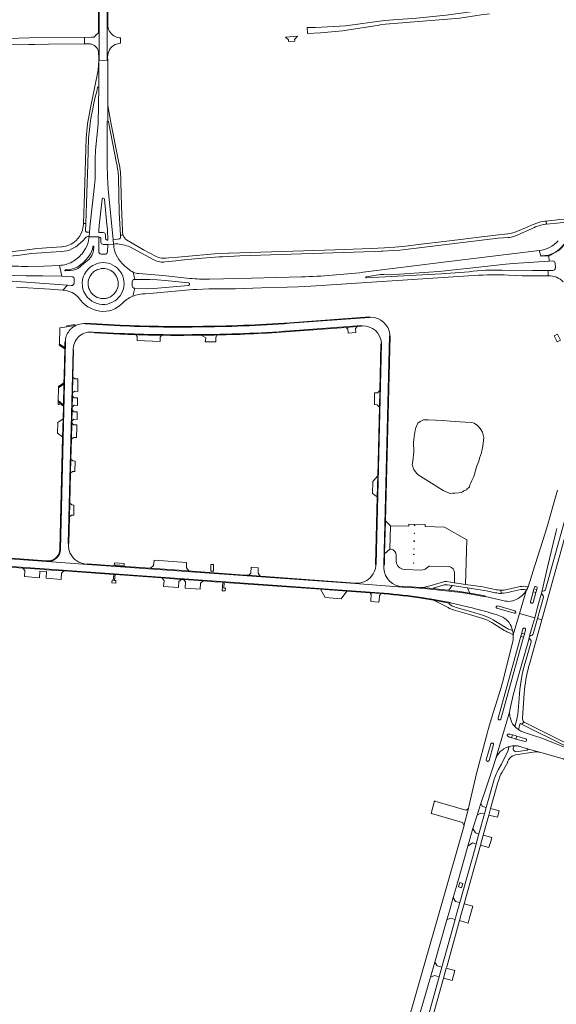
# Model space of a CAD drawing. Header units: metres. Extents: x 166325 to 190320, y 381923 to 404576.
# Tile 266 of 656: x 176992 to 177416, y 384219 to 384996. Entities that reach past the tile are written whole.
import ezdxf

# ---------------------------------------------------------------- set-up
doc = ezdxf.new("R2010")
doc.units = ezdxf.units.M
for name, color, linetype, lineweight in [('B-WE-OG-WATER_MEER-GV', 8, 'Continuous', 18), ('B-WE-VH-VERHARDING_ASFALT-GV', 8, 'Continuous', 18), ('B-WE-VH-VERHARDING_BETON-GV', 8, 'Continuous', 18), ('B-WE-VH-VERHARDING_BETONSTRAATSTEEN-GV', 8, 'Continuous', 18), ('B-WE-VH-VERHARDING_FUNDERING_ZAND-GV', 8, 'Continuous', 18), ('B-WE-VH-VERHARDING_STRAATBAKSTEEN-GV', 8, 'Continuous', 18)]:
    doc.layers.add(name, color=color, linetype=linetype, lineweight=lineweight)

msp = doc.modelspace()

# ---------------------------------------------------------------- linework, layer by layer
at = {"layer": 'B-WE-OG-WATER_MEER-GV', "flags": 128}
msp.add_lwpolyline([(177357.041, 384656.056), (177357.852, 384659.699), (177358.486, 384666.534), (177357.459, 384670.872), (177355.529, 384673.599), (177353.474, 384675.948), (177350.809, 384677.761), (177349.035, 384678.4), (177343.859, 384678.57), (177332.266, 384679.421), (177326.172, 384679.907), (177314.538, 384680.483), (177310.983, 384680.589), (177308.264, 384679.181), (177306.471, 384677.964), (177304.506, 384673.59), (177303.917, 384668.911), (177303.087, 384662.988), (177303.171, 384655.345), (177302.453, 384647.93), (177301.918, 384644.886), (177303.161, 384641.199), (177305.264, 384638.293), (177306.736, 384637.155), (177314.993, 384631.832), (177326.382, 384624.657), (177331.687, 384622.273), (177333.739, 384622.542), (177335.573, 384622.642), (177338.91, 384622.796), (177340.628, 384623.12), (177341.584, 384623.624), (177342.662, 384624.348), (177343.567, 384624.807), (177344.816, 384625.366), (177345.486, 384625.97), (177346.042, 384626.532), (177346.497, 384627.068), (177346.797, 384627.214), (177347.166, 384627.517), (177347.575, 384629.175), (177348.224, 384630.881), (177349.049, 384632.51), (177350.615, 384635.78), (177353.114, 384644.14), (177354.678, 384647.928), (177355.168, 384650.183), (177355.795, 384652.249), (177356.587, 384654.431)], close=True, dxfattribs=at)
at = {"layer": 'B-WE-VH-VERHARDING_ASFALT-GV', "flags": 128}
for points in [[(177055.067, 385060.749), (177055.006, 384991.284), (177055.002, 384986.561), (177055, 384984.088), (177055.024, 384964.3), (177061.182, 384964.376), (177061.216, 384975.01), (177061.281, 384991.22), (177061.391, 385060.781)], [(176862.567, 384973.99), (176872.121, 384973.978), (176874.555, 384973.915), (176875.344, 384973.478), (176876.699, 384973.477), (176879.799, 384973.569), (176881.082, 384973.908), (176882.685, 384974.331), (176885.545, 384974.416), (176889.564, 384974.479), (176982.395, 384976.558), (176999.383, 384976.939), (177000.196, 384976.932), (177004.087, 384976.943), (177009.888, 384976.979), (177013.028, 384976.971), (177014.913, 384977.002), (177043.3, 384977.243), (177043.325, 384982.31)], [(177043.325, 384982.31), (177000, 384982.024), (176982.69, 384981.7), (176979.714, 384981.646), (176973.767, 384981.559), (176968.965, 384981.449), (176962.954, 384981.302), (176933.305, 384980.527), (176909.924, 384979.971), (176872.43, 384979.08)], [(177061.636, 384916.278), (177061.794, 384928.707), (177061.63, 384964.389), (177061.182, 384964.376), (177055.024, 384964.3), (177054.553, 384964.276), (177054.572, 384942.787), (177054.158, 384914.78), (177053.906, 384911.31), (177052.12, 384893.387), (177051.757, 384886.56), (177051.858, 384875.919), (177051.697, 384870.908), (177051.201, 384865.452), (177047.606, 384832.586), (177047.255, 384828.565), (177046.9, 384825.074), (177054.557, 384824.901)], [(177054.572, 384942.787), (177054.553, 384964.276), (177054.022, 384956.598), (177047.831, 384925.444)], [(177052.954, 384939.696), (177053.538, 384942.893)], [(177061.794, 384928.707), (177061.636, 384916.278), (177061.838, 384916.278)], [(177070.562, 384883.442), (177064.23, 384915.381), (177061.794, 384928.707)], [(177058.106, 384818.925), (177061.756, 384818.827), (177066.149, 384819.243), (177065.839, 384822.731), (177062.047, 384862.562), (177061.527, 384872.02), (177061.271, 384882.043), (177061.185, 384915.763)], [(177062.397, 384915.84), (177062.614, 384914.402), (177068.729, 384883.144)], [(177044.664, 384902.852), (177043.453, 384859.203), (177042.562, 384835.54), (177044.364, 384835.471), (177045.305, 384859.824), (177045.985, 384882.3), (177046.487, 384902.821)], [(177070.123, 384871.945), (177070.823, 384844.117), (177071.198, 384835.297), (177071.864, 384826.242), (177073.854, 384826.229)], [(177073.252, 384830.019), (177072.488, 384849.233), (177072.07, 384868.706)], [(177054.658, 384828.409), (177054.679, 384829.87), (177054.974, 384833.88), (177057.194, 384854.77)], [(177059.15, 384854.744), (177061.094, 384834.805), (177061.409, 384830.803), (177061.828, 384822.366)], [(177407.045, 384834.881), (177407.889, 384834.97), (177407.593, 384837.493), (177406.793, 384837.409)], [(177445.76, 384840.902), (177418.539, 384838.648), (177407.593, 384837.493), (177407.889, 384834.97), (177418.777, 384836.119), (177445.971, 384838.371)], [(177044.148, 384829.892), (177044.364, 384835.471), (177042.562, 384835.54), (177042.536, 384834.862)], [(177383.054, 384825.642), (177398.536, 384832.489), (177399.158, 384832.764)], [(177398.137, 384835.09), (177397.508, 384834.812), (177391.439, 384832.128), (177385.165, 384829.353)], [(177043.572, 384823.742), (177044.276, 384824.45)], [(177046.467, 384825.144), (177046.9, 384825.074), (177047.255, 384828.565), (177045.02, 384828.778)], [(177054.542, 384813.428), (177054.557, 384824.901), (177046.9, 384825.074), (177046.784, 384823.87)], [(177058.105, 384828.319), (177054.658, 384828.409)], [(177060.046, 384823.768), (177059.924, 384826.777)], [(177070.852, 384823.312), (177067.811, 384822.909), (177065.839, 384822.731), (177066.149, 384819.243), (177067.373, 384819.413), (177068.127, 384819.518)], [(177073.854, 384826.229), (177071.864, 384826.242), (177071.792, 384824.792), (177071.628, 384824.036)], [(177099.882, 384809.496), (177090.036, 384814.677), (177076.446, 384822.658)], [(177377.381, 384827.325), (177367.65, 384826.415), (177327.145, 384821.341), (177309.055, 384819.075), (177296.678, 384817.595), (177288.239, 384816.725), (177280.089, 384816.224), (177269.71, 384815.808), (177241.29, 384814.823), (177157.651, 384812.189), (177156.905, 384812.125), (177146.025, 384811.47), (177116.881, 384808.934), (177109.908, 384808.435), (177107.404, 384808.256), (177105.746, 384808.137)], [(177106.065, 384805.062), (177107.068, 384805.178), (177115.362, 384806.139), (177117.109, 384806.342), (177133.18, 384807.81), (177149.515, 384809.12), (177152.18, 384809.298), (177165.956, 384809.865), (177271.876, 384813.343), (177277.58, 384813.588), (177278.796, 384813.64), (177287.08, 384814.118), (177292.112, 384814.508), (177296.666, 384815.058), (177309.691, 384816.602), (177369.935, 384823.891), (177377.77, 384824.455), (177378.995, 384824.543)], [(177025.571, 384817.136), (177025.065, 384817.107), (177013.267, 384816.435), (177009.93, 384816.17), (177005.733, 384815.837), (176996.275, 384814.594), (176984.495, 384813.235), (176977.887, 384812.569), (176971.117, 384812.019), (176963.779, 384811.619), (176935.569, 384811.191), (176923.457, 384811.101)], [(176984.036, 384809.564), (176987.108, 384809.905), (176992.311, 384810.483), (177001.599, 384811.756), (177024.833, 384813.412), (177027.244, 384813.583)], [(177044.24, 384815.797), (177041.4, 384811.655)], [(177066.149, 384819.243), (177061.756, 384818.827), (177061.543, 384813.16)], [(177066.595, 384816.503), (177066.389, 384817.767), (177066.149, 384819.243)], [(177079.058, 384817.019), (177097.559, 384807.212)], [(177403.61, 384809.989), (177402.213, 384814.113), (177326.584, 384804.88), (177263.333, 384797.035)], [(177402.213, 384814.113), (177403.61, 384809.989), (177409.653, 384810.434)], [(176855.003, 384810.785), (176848.422, 384811.559), (176848.426, 384811.425), (176836.315, 384811.792), (176836.158, 384803.676), (176856.605, 384803.282), (176858.701, 384803.189), (176862.931, 384802.812), (176906.641, 384798.333), (176912.898, 384797.874), (176919.583, 384797.671), (176954.522, 384797.005), (176959.036, 384796.801), (176964.494, 384796.438), (176978.417, 384795.232), (176988.404, 384794.533), (176997.409, 384794.223), (177010.415, 384794.208), (177025.456, 384793.978), (177023.604, 384802.388), (177011.309, 384801.91), (176998.665, 384801.647)], [(177046.774, 384807.114), (177045.364, 384805.992), (177043.027, 384804.134), (177040.269, 384801.497)], [(177059.453, 384811.244), (177056.451, 384811.301)], [(177265.804, 384793.519), (177276.999, 384795.22), (177279.51, 384795.351), (177285.047, 384795.094), (177288.015, 384795.187), (177322.991, 384797.6), (177327.955, 384798.064), (177349.868, 384800.41), (177375.759, 384803.38), (177381.733, 384803.924), (177410.015, 384805.809)], [(177410.015, 384805.809), (177409.732, 384810.076), (177403.665, 384809.655)], [(177409.732, 384810.076), (177410.015, 384805.809), (177412.729, 384805.991)], [(176989.653, 384785.369), (177016.313, 384783.657), (177026.21, 384782.951), (177029.959, 384786.711), (176990.017, 384789.63), (176960.025, 384791.899), (176926.106, 384794.688), (176906.422, 384796.551), (176861.603, 384801.024)], [(177023.604, 384802.388), (177025.456, 384793.978), (177033.46, 384793.526)], [(177032.367, 384798.287), (177028.144, 384798.094)], [(177078.511, 384799.076), (177077.542, 384799.919), (177074.976, 384802.149), (177074.43, 384802.624)], [(177377.923, 384794.827), (177383.34, 384794.58), (177388.821, 384794.331), (177393.828, 384794.226), (177409.347, 384794.334), (177409.319, 384798.425), (177396.917, 384798.334), (177372.869, 384798.624)], [(177412.945, 384798.452), (177409.319, 384798.425), (177409.347, 384794.334)], [(177081.751, 384797.119), (177083.002, 384791.4), (177095.024, 384791.302), (177101.02, 384791.03), (177107.021, 384790.498), (177125.511, 384788.579)], [(177083.002, 384791.4), (177081.751, 384797.119)], [(177126.446, 384792.153), (177105.091, 384794.419), (177086.34, 384795.932)], [(177091.274, 384779.958), (177097.725, 384780.409), (177129.109, 384783.335), (177132.124, 384783.538), (177141.558, 384783.964), (177162.234, 384784.071), (177183.026, 384784.616), (177203.245, 384785.353), (177212.025, 384785.56), (177222.046, 384786.072), (177346.539, 384794.24), (177351.089, 384794.538)], [(177214.482, 384793.295), (177175.224, 384792.247), (177141.926, 384791.568)], [(177032.968, 384786.513), (177029.959, 384786.711), (177026.21, 384782.951), (177027.333, 384782.871)], [(177125.499, 384786.649), (177104.019, 384784.611), (177098.01, 384784.28), (177082.97, 384784.409), (177081.449, 384778.082)], [(177081.449, 384778.082), (177082.97, 384784.409)], [(177269.2, 384761.638), (177268.195, 384761.582), (177268.199, 384761.374), (177205.487, 384756.705)], [(177071.545, 384754.774), (177043.762, 384756.25), (177043.769, 384756.452), (177042.783, 384756.472)], [(177205.919, 384750.722), (177261.851, 384754.867), (177261.868, 384754.668), (177262.833, 384754.728)], [(177050.298, 384749.656), (177051.301, 384749.597), (177051.327, 384749.801), (177071.257, 384748.795)], [(177279.652, 384563.248), (177279.699, 384565.154), (177279.724, 384566.167), (177279.51, 384566.177), (177284.053, 384746.914)], [(177284.053, 384746.914), (177284.252, 384746.914), (177284.275, 384747.902)], [(177028.253, 384742.992), (177028.183, 384742.005), (177028.389, 384742.001), (177024.438, 384578.265)], [(177030.721, 384581.805), (177030.752, 384582.832), (177030.546, 384582.855), (177034.266, 384735.823), (177034.474, 384735.819), (177034.496, 384736.848)], [(177277.69, 384741.259), (177277.673, 384740.512), (177277.867, 384740.509), (177273.512, 384566.284), (177273.314, 384566.288), (177273.271, 384565.322)], [(177437.494, 384655.605), (177437.279, 384654.825), (177434.985, 384646.514), (177424.869, 384610.071), (177407.276, 384546.629)], [(177416.726, 384624.978), (177413.592, 384613.812), (177408.781, 384597.127), (177407.059, 384591.133), (177399.023, 384566.186), (177393.402, 384548.714), (177392.9, 384547.39), (177392.252, 384546.13), (177391.875, 384545.529), (177386.603, 384527.596), (177398.663, 384524.119), (177401.769, 384535.551), (177403.702, 384542.508), (177404.595, 384545.792), (177408.788, 384564.109), (177413.143, 384582.899), (177415.279, 384591.582), (177416.1, 384594.696)], [(177405.579, 384540.411), (177400.894, 384523.636), (177404.309, 384522.682), (177429.067, 384611.601)], [(177311.378, 384547.284), (177303.414, 384547.855), (177294.393, 384548.502), (177257.022, 384551.181), (177045.626, 384566.337), (177014.153, 384568.647), (177013.454, 384568.698), (176969.65, 384571.784)], [(177014.153, 384568.647), (177045.626, 384566.337), (177045.652, 384566.596), (177044.207, 384566.696)], [(177257.877, 384551.46), (177257.054, 384551.497), (177257.022, 384551.181), (177294.393, 384548.502), (177294.433, 384548.774)], [(177375.405, 384537.429), (177374.694, 384537.589), (177360.833, 384540.711), (177359.603, 384541.005), (177359.554, 384540.762), (177350.181, 384542.664)], [(177371.894, 384545.983), (177372.125, 384543.604)], [(177387.318, 384548.864), (177380.296, 384547.27), (177376.999, 384546.522)], [(177379.439, 384544.634), (177380.651, 384544.906), (177387.743, 384546.5)], [(177380.663, 384516.061), (177380.977, 384515.046), (177381.378, 384513.4), (177381.624, 384511.724), (177381.688, 384510.879), (177386.603, 384527.596), (177391.875, 384545.529), (177391.692, 384545.283), (177391.493, 384544.982)], [(177391.875, 384545.529), (177392.252, 384546.13), (177392.9, 384547.39), (177393.402, 384548.714)], [(177395.293, 384536.912), (177397.437, 384544.7), (177398.066, 384547.035)], [(177400.592, 384547.624), (177400.28, 384546.489), (177399.643, 384544.142), (177397.487, 384536.344)], [(177398.066, 384547.035), (177398.41, 384548.274)], [(177399.609, 384548.927), (177400.046, 384548.769)], [(177404.595, 384545.792), (177403.702, 384542.508)], [(177404.476, 384542.769), (177405.359, 384541.616)], [(177406.231, 384545.557), (177405.206, 384545.245)], [(177309.251, 384540.169), (177319.032, 384538.554), (177331.854, 384536.25), (177331.848, 384536.017), (177333.029, 384535.776), (177335.622, 384535.215), (177342.257, 384533.779)], [(177318.709, 384538.066), (177330.24, 384532.271), (177331.396, 384531.69)], [(177331.284, 384535.812), (177318.709, 384538.066)], [(177369.443, 384533.679), (177383.107, 384529.685)], [(177334.587, 384530.451), (177336.051, 384530.046), (177347.312, 384526.927), (177357.695, 384523.682)], [(177358.327, 384525.995), (177347.884, 384529.223), (177336.648, 384532.381), (177335.246, 384532.775)], [(177336.615, 384311.368), (177338.14, 384316.705), (177345.899, 384343.847), (177349.936, 384357.969), (177353.167, 384368.366), (177356.229, 384377.572), (177360.755, 384390.653), (177365.219, 384404.187), (177367.632, 384412.295), (177378.784, 384449.623), (177379.206, 384452.724), (177381.627, 384463.161), (177385.979, 384478.749), (177393.923, 384507.153), (177394.007, 384507.455), (177394.916, 384510.708), (177397.253, 384518.93), (177398.663, 384524.119), (177386.603, 384527.596), (177381.688, 384510.879)], [(177382.537, 384527.775), (177368.817, 384531.76)], [(177359.201, 384523.169), (177359.765, 384522.958)], [(177376.332, 384516.137), (177375.238, 384516.822), (177367.875, 384521.432), (177365.987, 384522.614)], [(177366.478, 384519.56), (177373.492, 384515.049), (177374.039, 384514.697)], [(177394.58, 384487.739), (177404.309, 384522.682), (177400.894, 384523.636), (177397.517, 384511.546)], [(177369.755, 384444.899), (177387.776, 384509.675), (177388.443, 384512.088), (177389.397, 384515.502)], [(177391.539, 384514.802), (177390.597, 384511.339), (177389.936, 384509.051), (177371.937, 384444.284)], [(177376.652, 384513.217), (177378.673, 384512.279), (177381.688, 384510.879), (177381.624, 384511.724), (177381.378, 384513.4), (177380.977, 384515.046)], [(177380.422, 384514.432), (177379.865, 384514.634), (177377.919, 384515.34)], [(177390.432, 384516.164), (177390.915, 384516.049)], [(177394.916, 384510.708), (177394.007, 384507.455)], [(177396.694, 384510.629), (177395.559, 384510.104)], [(177381.326, 384505.556), (177376.934, 384487.87), (177376.617, 384486.594), (177373.228, 384473.086)], [(177395.764, 384505.179), (177391.121, 384488.648)], [(177394.827, 384507.563), (177395.4, 384506.789)], [(177394.153, 384486.204), (177394.58, 384487.739)], [(177372.447, 384470.248), (177371.843, 384468.299), (177367.753, 384455.109), (177365.182, 384446.925)], [(177388.912, 384445.029), (177390.265, 384464.683)], [(177386.294, 384460.529), (177385.459, 384447.989), (177384.273, 384442.912), (177383.274, 384439.384)], [(177378.784, 384449.623), (177367.632, 384412.295)], [(177382.334, 384439.165), (177382.966, 384438.443), (177384.394, 384437.085), (177385.976, 384435.909), (177387.321, 384440.654), (177388.144, 384440.369), (177390.302, 384441.864)], [(177390.302, 384441.864), (177388.144, 384440.369), (177423.873, 384422.621)], [(177423.997, 384421.756), (177442.682, 384414.162), (177456.992, 384408.632), (177390.302, 384441.864)], [(177362.046, 384436.14), (177361.462, 384433.965), (177352.829, 384401.276), (177346.752, 384375.234), (177346.337, 384373.628), (177343.056, 384360.929), (177342.89, 384360.348), (177292.683, 384184.596), (177287.944, 384169.281), (177281.293, 384150.003), (177277.544, 384138.557), (177271.714, 384118.84), (177270.871, 384116.64)], [(177385.976, 384435.909), (177384.394, 384437.085), (177382.966, 384438.443), (177382.334, 384439.165), (177382.317, 384439.185)], [(177652.673, 384331.656), (177652.572, 384331.469), (177441.07, 384414.286), (177423.34, 384421.49), (177423.437, 384421.654), (177416.901, 384424.291), (177404.331, 384429.13), (177397.687, 384431.424), (177389.728, 384433.999)], [(177391.1, 384426.681), (177383.814, 384428.524), (177382.653, 384428.818), (177380.46, 384429.436), (177378.77, 384430.022), (177377.339, 384430.771)], [(177377.849, 384432.448), (177379.401, 384432.281), (177381.138, 384431.845), (177383.324, 384431.227), (177384.486, 384430.863), (177391.648, 384428.615)], [(177382.796, 384423.205), (177381.774, 384423.195), (177380.754, 384423.113), (177379.742, 384422.959), (177378.743, 384422.735), (177377.762, 384422.441), (177378.266, 384421.777), (177377.48, 384418.966), (177372.57, 384408.647), (177370.92, 384405.914), (177370.612, 384405.404)], [(177377.762, 384422.441), (177378.743, 384422.735), (177379.742, 384422.959), (177380.754, 384423.113), (177381.774, 384423.195), (177382.796, 384423.205), (177383.827, 384423.161), (177384.536, 384423.131)], [(177383.61, 384415.996), (177397.543, 384418.196)], [(177392.76, 384419.818), (177383.881, 384418.413)], [(177385.504, 384422.975), (177386.201, 384422.776), (177392.824, 384420.887), (177403.443, 384417.834), (177421.116, 384412.764), (177421.367, 384412.692), (177435.352, 384408.497), (177444.757, 384405.404), (177448.919, 384404.035), (177459.627, 384400.186), (177462.665, 384399.094), (177484.432, 384390.62), (177486.701, 384389.737)], [(177403.443, 384417.834), (177392.824, 384420.887)], [(177361.425, 384410.873), (177361.114, 384410.964)], [(177372.94, 384402.328), (177376.385, 384408.272), (177377.337, 384410.256), (177377.22, 384410.49), (177377.988, 384412.2)], [(177382.843, 384415.827), (177382.846, 384415.828)], [(177366.413, 384395.696), (177360.415, 384374.429), (177358.976, 384369.323), (177354.656, 384353.57), (177352.496, 384345.69), (177351.558, 384342.268), (177339.65, 384299.415), (177337.072, 384290.136), (177335.943, 384286.075), (177325.487, 384248.447), (177323.334, 384240.698), (177320.187, 384229.375), (177314.675, 384209.539), (177313.539, 384205.45), (177288.795, 384116.409)], [(177363.912, 384373.55), (177369.671, 384394.287), (177369.98, 384395.399)], [(177288.58, 384102.239), (177288.716, 384102.776), (177316.969, 384204.512), (177318.098, 384208.58), (177326.76, 384239.767), (177328.91, 384247.511), (177329.193, 384248.53), (177339.355, 384285.12), (177340.493, 384289.218), (177343.061, 384298.467), (177355.916, 384344.755), (177358.074, 384352.526), (177362.486, 384368.415), (177363.912, 384373.55)], [(177280.738, 384108.406), (177282.128, 384113.387), (177282.747, 384115.676), (177286.932, 384130.601), (177291.233, 384147.543), (177295.53, 384166.293), (177299.86, 384182.79), (177306.275, 384205.232), (177308.627, 384213.459), (177316.364, 384240.524), (177319.724, 384252.277), (177329.272, 384285.678), (177331.573, 384293.729), (177334.354, 384303.459), (177336.615, 384311.368)]]:
    msp.add_lwpolyline(points, dxfattribs=at)
at = {"layer": 'B-WE-VH-VERHARDING_ASFALT-GV'}
for points in [[(177046.487, 384902.821, -0.0410604), (177052.954, 384939.696)], [(177053.538, 384942.893, -0.8817236), (177054.572, 384942.787)], [(177047.831, 384925.444, 0.0454467), (177044.664, 384902.852)], [(177061.185, 384915.763, -0.4701465), (177061.636, 384916.278)], [(177061.838, 384916.278, -0.3344382), (177062.397, 384915.84)], [(177068.729, 384883.144, -0.0401663), (177070.123, 384871.945)], [(177072.07, 384868.706, 0.0423313), (177070.562, 384883.442)], [(177057.194, 384854.77, -0.9119842), (177059.15, 384854.744)], [(177406.793, 384837.409, 0.0718477), (177398.137, 384835.09)], [(177042.536, 384834.862, -0.0801574), (177041.234, 384828.897)], [(177045.02, 384828.778, -0.4157517), (177044.148, 384829.892)], [(177073.854, 384826.229, -0.1097594), (177073.252, 384830.019)], [(177385.165, 384829.353, -0.080931), (177377.381, 384827.325)], [(177399.158, 384832.764, -0.0093649), (177400.169, 384833.175)], [(177400.169, 384833.175, -0.0617322), (177407.045, 384834.881)], [(177036.668, 384822.075, -0.1755805), (177025.571, 384817.136)], [(177035.321, 384816.445, 0.0901498), (177043.572, 384823.742)], [(177041.234, 384828.897, -0.1089972), (177036.668, 384822.075)], [(177046.784, 384823.87, -0.1040109), (177044.24, 384815.797)], [(177044.276, 384824.45, -0.1970811), (177046.467, 384825.144)], [(177054.557, 384824.901, -0.449107), (177056.299, 384823.431)], [(177059.924, 384826.777, 0.354397), (177058.105, 384828.319)], [(177061.828, 384822.366, -0.4669685), (177060.046, 384823.768)], [(177071.628, 384824.036, -0.3150232), (177070.852, 384823.312)], [(177075.213, 384823.903, -0.0768767), (177073.854, 384826.229)], [(177076.446, 384822.658, -0.0492321), (177075.213, 384823.903)], [(177378.995, 384824.543, 0.0747287), (177383.054, 384825.642)], [(177417.234, 384821.836, -0.1741915), (177402.213, 384814.113)], [(177027.244, 384813.583, 0.1055696), (177035.321, 384816.445)], [(177050.435, 384814.16, -0.1733618), (177046.774, 384807.114)], [(177056.311, 384820.725, 0.374076), (177058.106, 384818.925)], [(177074.43, 384802.624, -0.1648042), (177066.595, 384816.503)], [(177068.127, 384819.518, -0.092465), (177079.058, 384817.019)], [(177409.653, 384810.434, 0.1590915), (177422.799, 384820.229)], [(177041.4, 384811.655, -0.0955411), (177033.642, 384805.159)], [(177061.543, 384813.16, -0.3935606), (177059.453, 384811.244)], [(177097.559, 384807.212, 0.1644288), (177106.065, 384805.062)], [(177105.746, 384808.137, -0.1180494), (177099.882, 384809.496)], [(177403.665, 384809.655, -0.8880275), (177403.61, 384809.989)], [(177412.729, 384805.991, -0.415547), (177414.844, 384804.117)], [(176998.665, 384801.647, -0.0219358), (176979.021, 384802.466)], [(177033.642, 384805.159, -0.1045214), (177023.604, 384802.388)], [(177081.751, 384797.119, -0.0644736), (177078.511, 384799.076)], [(177372.869, 384798.624, 0.0465252), (177346.918, 384797.412)], [(177033.46, 384793.526, -0.3886947), (177035.294, 384791.369)], [(177080.998, 384789.443, -0.4182468), (177083.002, 384791.4)], [(177086.34, 384795.932, -0.0809003), (177081.751, 384797.119)], [(177141.926, 384791.568, -0.0284673), (177126.446, 384792.153)], [(177263.333, 384797.035, -0.0194129), (177214.482, 384793.295)], [(177351.089, 384794.538, -0.0234052), (177377.923, 384794.827)], [(177409.347, 384794.334, -0.1999276), (177421.228, 384789.395)], [(177027.333, 384782.871, -0.1904126), (177038.639, 384776.985)], [(177035.119, 384788.356, -0.4040972), (177032.968, 384786.513)], [(177074.574, 384787.918, -0.2483276), (177067.155, 384774.352)], [(177125.511, 384788.579, -0.8424758), (177125.499, 384786.649)], [(177038.639, 384776.985, 0.2155991), (177055.443, 384766.317)], [(177073.107, 384772.471, -0.1015505), (177081.449, 384778.082)], [(177081.449, 384778.082, -0.1009592), (177091.274, 384779.958)], [(177067.155, 384774.352, -0.2565084), (177051.296, 384773.06)], [(177055.443, 384766.317, 0.2456722), (177073.107, 384772.471)], [(177284.275, 384747.902, 0.3833632), (177269.2, 384761.638)], [(177036.612, 384755.088, 0.0720505), (177032.882, 384752.572)], [(177042.783, 384756.472, 0.1045631), (177036.612, 384755.088)], [(177262.833, 384754.728, -0.3933524), (177277.69, 384741.259)], [(177034.496, 384736.848, -0.4483659), (177050.298, 384749.656)], [(177131.991, 384747.82, 0.017314), (177205.919, 384750.722)], [(177031.06, 384578.208, -0.0614446), (177030.721, 384581.805)], [(177024.438, 384578.265, -0.4168174), (177014.153, 384568.647)], [(177032.264, 384574.801, -0.0617105), (177031.06, 384578.208)], [(177044.207, 384566.696, -0.2616928), (177032.264, 384574.801)], [(177273.271, 384565.322, -0.1487378), (177269.952, 384557.112)], [(177269.952, 384557.112, -0.23072), (177257.877, 384551.46)], [(177294.433, 384548.774, -0.3978135), (177279.652, 384563.248)], [(177350.181, 384542.664, 0.0194691), (177311.378, 384547.284)], [(177376.999, 384546.522, -0.0412183), (177371.894, 384545.983)], [(177372.125, 384543.604, 0.0348763), (177379.439, 384544.634)], [(177391.493, 384544.982, -0.1759404), (177381.095, 384537.634)], [(177392.448, 384548.777, 0.108962), (177387.318, 384548.864)], [(177387.743, 384546.5, -0.1210473), (177391.295, 384546.312)], [(177391.295, 384546.312, -0.5892922), (177391.875, 384545.529)], [(177393.402, 384548.714, -0.1499336), (177392.448, 384548.777)], [(177403.702, 384542.508, -0.5160736), (177404.476, 384542.769)], [(177405.206, 384545.245, -0.5613928), (177404.595, 384545.792)], [(177405.359, 384541.616, -0.2006567), (177405.579, 384540.411)], [(177407.276, 384546.629, -0.1506785), (177406.231, 384545.557)], [(177331.416, 384535.095, -0.4183529), (177331.284, 384535.812)], [(177335.246, 384532.775, -0.1025925), (177331.416, 384535.095)], [(177342.257, 384533.779, -0.0059386), (177346.658, 384532.693)], [(177368.817, 384531.76, -0.8345656), (177369.443, 384533.679)], [(177381.095, 384537.634, -0.1148192), (177375.405, 384537.429)], [(177395.93, 384535.775, -0.3744745), (177395.293, 384536.912)], [(177331.396, 384531.69, 0.0345045), (177334.587, 384530.451)], [(177346.658, 384532.693, -0.0121798), (177366.944, 384527.134)], [(177365.987, 384522.614, 0.0568518), (177358.327, 384525.995)], [(177366.944, 384527.134, -0.0277452), (177372.123, 384525.336)], [(177357.695, 384523.682, -0.0113306), (177359.201, 384523.169)], [(177359.765, 384522.958, -0.0511525), (177366.478, 384519.56)], [(177372.123, 384525.336, -0.2173992), (177380.663, 384516.061)], [(177374.039, 384514.697, 0.0228164), (177376.652, 384513.217)], [(177377.919, 384515.34, -0.0274235), (177376.332, 384516.137)], [(177380.977, 384515.046, -0.4969921), (177380.422, 384514.432)], [(177381.688, 384510.879, -0.0691591), (177381.326, 384505.556)], [(177389.397, 384515.502, -0.3613823), (177390.432, 384516.164)], [(177390.915, 384516.049, -0.3672225), (177391.539, 384514.802)], [(177395.559, 384510.104, -0.5908992), (177394.916, 384510.708)], [(177397.517, 384511.546, -0.1930988), (177396.694, 384510.629)], [(177394.007, 384507.455, -0.5441021), (177394.827, 384507.563)], [(177395.4, 384506.789, -0.2084334), (177395.764, 384505.179)], [(177391.121, 384488.648, 0.0511634), (177386.294, 384460.529)], [(177390.265, 384464.683, -0.0433121), (177394.153, 384486.204)], [(177373.228, 384473.086, -0.0098943), (177372.447, 384470.248)], [(177379.246, 384445.535, -0.0435389), (177378.784, 384449.623)], [(177365.182, 384446.925, 0.0064568), (177362.046, 384436.14)], [(177370.422, 384443.634, -0.3819249), (177369.755, 384444.899)], [(177382.317, 384439.185, -0.120219), (177379.246, 384445.535)], [(177390.111, 384442.043, -0.2042427), (177388.912, 384445.029)], [(177390.302, 384441.864, -0.0161992), (177390.111, 384442.043)], [(177383.274, 384439.384, -0.5843375), (177382.334, 384439.165)], [(177389.728, 384433.999, -0.0790333), (177385.976, 384435.909)], [(177365.69, 384425.236, -0.3754599), (177366.251, 384424.117)], [(177377.339, 384430.771, -0.8263924), (177377.849, 384432.448)], [(177391.648, 384428.615, -0.9712982), (177391.1, 384426.681)], [(177367.632, 384412.295, -0.2307162), (177377.762, 384422.441)], [(177383.881, 384418.413, -0.6638939), (177382.796, 384423.205)], [(177384.536, 384423.131, -0.0334604), (177385.504, 384422.975)], [(177392.824, 384420.887, -0.7971194), (177392.76, 384419.818)], [(177397.543, 384418.196, -0.105739), (177403.443, 384417.834)], [(177362.637, 384411.541, -0.4042815), (177361.425, 384410.873)], [(177377.988, 384412.2, -0.1911575), (177382.843, 384415.827)], [(177382.846, 384415.828, -0.0235717), (177383.61, 384415.996)], [(177370.612, 384405.404, 0.0639466), (177366.413, 384395.696)], [(177369.98, 384395.399, -0.0576958), (177372.94, 384402.328)]]:
    msp.add_lwpolyline(points, format="xyb", dxfattribs=at)
at = {"layer": 'B-WE-VH-VERHARDING_ASFALT-GV', "flags": 128}
for points in [[(177400.28, 384546.489), (177398.066, 384547.035), (177397.437, 384544.7), (177399.643, 384544.142)], [(177390.597, 384511.339), (177388.443, 384512.088), (177387.776, 384509.675), (177389.936, 384509.051)], [(177384.486, 384430.863), (177383.324, 384431.227), (177381.138, 384431.845), (177380.46, 384429.436), (177382.653, 384428.818), (177383.814, 384428.524)]]:
    msp.add_lwpolyline(points, close=True, dxfattribs=at)
at = {"layer": 'B-WE-VH-VERHARDING_BETON-GV', "flags": 128}
for points in [[(177057.194, 384854.77), (177054.974, 384833.88), (177054.679, 384829.87), (177054.658, 384828.409), (177058.105, 384828.319)], [(177054.557, 384824.901), (177054.542, 384813.428)], [(177056.311, 384820.725), (177056.299, 384823.431)], [(177061.756, 384818.827), (177058.106, 384818.925)], [(177061.543, 384813.16), (177061.756, 384818.827)], [(177409.653, 384810.434), (177403.61, 384809.989)], [(177403.665, 384809.655), (177409.732, 384810.076)]]:
    msp.add_lwpolyline(points, dxfattribs=at)
at = {"layer": 'B-WE-VH-VERHARDING_BETON-GV'}
for points in [[(177409.732, 384810.076, 0.1570487), (177423.02, 384819.984)], [(177054.542, 384813.428, 0.3784671), (177056.451, 384811.301)]]:
    msp.add_lwpolyline(points, format="xyb", dxfattribs=at)
at = {"layer": 'B-WE-VH-VERHARDING_BETON-GV', "flags": 128}
for points in [[(177035.957, 384754.984), (177035.626, 384755.765), (177029.467, 384754.753), (177029.516, 384753.959)], [(177416.691, 384748.064), (177414.092, 384746.718), (177416.482, 384742.007), (177419.145, 384743.392)], [(177023.484, 384740.309), (177023.467, 384739.52), (177027.761, 384736.64), (177027.786, 384737.666)], [(177027.083, 384708.718), (177027.108, 384709.727), (177022.772, 384706.758), (177022.753, 384705.841)], [(177022.539, 384695.742), (177022.526, 384694.773), (177023.427, 384694.738), (177023.404, 384694.22), (177024.33, 384694.191)], [(177026.682, 384692.155), (177025.656, 384693.043), (177024.422, 384693.06), (177026.661, 384691.308)], [(177341.929, 384314.551), (177339.655, 384315.198), (177338.658, 384311.757), (177340.951, 384311.1)]]:
    msp.add_lwpolyline(points, close=True, dxfattribs=at)
at = {"layer": 'B-WE-VH-VERHARDING_BETONSTRAATSTEEN-GV', "flags": 128}
for points in [[(177054.567, 385060.741), (177054.543, 385033.753), (177054.535, 385023.808), (177054.493, 384986.561), (177055.002, 384986.561), (177055.006, 384991.284), (177055.067, 385060.749)], [(177061.391, 385060.781), (177061.281, 384991.22), (177061.781, 384991.41), (177061.891, 385060.78)], [(177055, 384984.088), (177055.002, 384986.561), (177054.493, 384986.561), (177054.207, 384985.862), (177052.347, 384984.098), (177050.933, 384982.756), (177050.311, 384982.532), (177048.837, 384982.515), (177043.331, 384982.451), (177043.325, 384982.31), (177043.3, 384977.243), (177047.551, 384977.268)], [(177061.781, 384991.41), (177061.281, 384991.22), (177061.216, 384975.01), (177061.182, 384964.376), (177061.63, 384964.389), (177061.618, 384966.922)], [(177054.507, 384970.04), (177054.581, 384966.967), (177054.553, 384964.276), (177055.024, 384964.3), (177055, 384984.088)], [(177071.751, 384977.78), (177071.708, 384982.16)], [(177033.46, 384793.526), (177025.456, 384793.978), (177010.415, 384794.208), (176997.409, 384794.223), (176988.404, 384794.533), (176978.417, 384795.232), (176964.494, 384796.438), (176959.036, 384796.801), (176954.522, 384797.005), (176919.583, 384797.671), (176912.898, 384797.874), (176906.641, 384798.333), (176862.931, 384802.812), (176858.701, 384803.189), (176856.605, 384803.282), (176836.158, 384803.676)], [(176861.603, 384801.024), (176906.422, 384796.551), (176926.106, 384794.688), (176960.025, 384791.899), (176990.017, 384789.63), (177029.959, 384786.711), (177032.968, 384786.513)], [(177035.119, 384788.356), (177035.294, 384791.369)], [(177205.487, 384756.705), (177268.199, 384761.374), (177268.195, 384761.582), (177268.178, 384761.877), (177205.411, 384757.206)], [(177036.612, 384755.088), (177035.957, 384754.984), (177029.516, 384753.959), (177023.787, 384753.048), (177023.484, 384740.309), (177027.786, 384737.666), (177027.891, 384742.015), (177028.183, 384742.005), (177028.253, 384742.992)], [(177071.593, 384755.277), (177043.766, 384756.756), (177043.769, 384756.452), (177043.762, 384756.25), (177071.545, 384754.774)], [(177205.874, 384750.205), (177249.842, 384753.463)], [(177249.842, 384753.463), (177258.557, 384754.108), (177261.889, 384754.355), (177261.868, 384754.668), (177261.851, 384754.867), (177205.919, 384750.722)], [(177071.257, 384748.795), (177051.327, 384749.801), (177051.301, 384749.597), (177051.288, 384749.288), (177071.206, 384748.262)], [(177083.777, 384747.765), (177085.026, 384746.24), (177084.97, 384743.88), (177084.955, 384743.229), (177103.014, 384742.421), (177103.03, 384743.435), (177103.068, 384745.855), (177104.458, 384747.289)], [(177131.997, 384747.313), (177133.758, 384747.323), (177135.52, 384747.336), (177136.06, 384747.34), (177140.124, 384747.382)], [(177140.124, 384747.382), (177136.06, 384747.34), (177135.52, 384747.336), (177138.983, 384745.167), (177138.795, 384743.365), (177138.674, 384742.214), (177146.908, 384742.167), (177146.952, 384743.46), (177147.033, 384745.792), (177148.037, 384747.509)], [(177028.389, 384742.001), (177028.183, 384742.005), (177027.891, 384742.015), (177027.786, 384737.666), (177027.761, 384736.64), (177027.25, 384715.587), (177027.108, 384709.727), (177027.083, 384708.718), (177026.682, 384692.155), (177026.661, 384691.308), (177026.418, 384681.276), (177026.072, 384667.005), (177023.921, 384578.295)], [(177024.438, 384578.265), (177028.389, 384742.001)], [(177345.081, 384585.824), (177327.437, 384595.842), (177312.094, 384596.252), (177312.157, 384597.921), (177299.259, 384598.255), (177299.212, 384596.567), (177284.87, 384596.946), (177284.456, 384578.539), (177285.486, 384578.524)], [(177335.433, 384559.538), (177335.265, 384551.913), (177344.161, 384550.588), (177345.081, 384585.824)], [(177289.445, 384573.54), (177289.322, 384568.882)], [(176969.65, 384571.784), (177013.454, 384568.698), (177013.446, 384569.193), (176974.341, 384571.964), (176971.401, 384572.194), (176967.455, 384572.383), (176963.888, 384572.397), (176962.218, 384572.388), (176959.79, 384572.39), (176954.888, 384572.215), (176948.789, 384571.767), (176947.395, 384571.558), (176945.461, 384571.277), (176943.527, 384570.922), (176940.442, 384570.311), (176934.69, 384569.147), (176932.888, 384568.719), (176926.261, 384566.863)], [(177279.779, 384543.672), (176978.676, 384565.168)], [(177014.238, 384569.137), (177013.446, 384569.193), (177013.454, 384568.698), (177014.153, 384568.647)], [(177295.607, 384562.362), (177309.642, 384561.94), (177312.203, 384562.488), (177312.208, 384562.49), (177314.33, 384564.152), (177314.934, 384564.625), (177315.498, 384564.903), (177316.284, 384565.046), (177331.313, 384564.643)], [(176977.68, 384564.662), (176978.619, 384564.636), (176978.737, 384564.628), (176994.738, 384563.487), (177003.944, 384562.856), (177008.32, 384562.54), (177013.423, 384562.164), (177021.264, 384561.634), (177027.041, 384561.183), (177066.519, 384558.367), (177067.587, 384558.291), (177104.432, 384555.664), (177119.842, 384554.565), (177121.533, 384554.444), (177136.907, 384553.348), (177145.815, 384552.713), (177152.517, 384552.235), (177153.603, 384552.157), (177229.7, 384546.73), (177250.274, 384545.263), (177268.748, 384543.946), (177277.618, 384543.313), (177279.738, 384543.162)], [(177309.56, 384548.05), (177318.496, 384547.305), (177318.525, 384547.631), (177326.501, 384549.96)], [(177326.743, 384552.664), (177317.012, 384549.832), (177311.792, 384548.313)], [(177326.501, 384549.96), (177318.525, 384547.631), (177318.496, 384547.305), (177324.949, 384546.66), (177330.777, 384546.022), (177333.401, 384549.628)], [(177344.161, 384550.588), (177335.265, 384551.913), (177335.096, 384551.938), (177329.393, 384552.802)], [(177333.401, 384549.628), (177329.913, 384550.162)], [(177329.913, 384550.162), (177333.401, 384549.628), (177345.563, 384547.784), (177357.298, 384546.025), (177359.015, 384545.744), (177360.527, 384545.447), (177366.145, 384544.282), (177367.516, 384543.998)], [(177367.561, 384546.609), (177361.036, 384547.966), (177358.795, 384548.389), (177357.603, 384548.587), (177344.161, 384550.588)], [(177347.574, 384543.785), (177339.524, 384544.871), (177330.777, 384546.022), (177324.949, 384546.66), (177318.496, 384547.305), (177309.56, 384548.05), (177308.577, 384548.127), (177294.443, 384549.076), (177294.433, 384548.774), (177294.393, 384548.502), (177303.414, 384547.855), (177311.378, 384547.284)], [(177359.194, 384541.568), (177352.29, 384542.968), (177347.574, 384543.785)], [(177350.181, 384542.664), (177359.554, 384540.762), (177359.603, 384541.005)], [(177372.139, 384543.461), (177372.125, 384543.604), (177371.894, 384545.983)], [(177399.643, 384544.142), (177397.437, 384544.7), (177395.293, 384536.912)], [(177397.487, 384536.344), (177399.643, 384544.142)], [(177398.41, 384548.274), (177398.066, 384547.035), (177400.28, 384546.489), (177400.592, 384547.624)], [(177309.184, 384539.659), (177318.709, 384538.066), (177331.284, 384535.812)], [(177331.776, 384536.032), (177331.848, 384536.017), (177331.854, 384536.25), (177319.032, 384538.554), (177309.251, 384540.169)], [(177395.93, 384535.775), (177396.232, 384535.672)], [(177389.397, 384515.502), (177388.443, 384512.088), (177390.597, 384511.339), (177391.539, 384514.802)], [(177389.936, 384509.051), (177387.776, 384509.675), (177369.755, 384444.899)], [(177371.937, 384444.284), (177389.936, 384509.051)], [(177370.422, 384443.634), (177370.819, 384443.55)], [(177365.69, 384425.236), (177365.282, 384425.372)], [(177364.052, 384424.679), (177360.433, 384412.123)], [(177362.637, 384411.541), (177366.251, 384424.117)]]:
    msp.add_lwpolyline(points, dxfattribs=at)
at = {"layer": 'B-WE-VH-VERHARDING_BETONSTRAATSTEEN-GV'}
for points in [[(177067.611, 384983.099, -0.2685541), (177061.781, 384991.41)], [(177047.551, 384977.268, -0.048748), (177048.985, 384977.05)], [(177048.985, 384977.05, -0.3388428), (177054.507, 384970.04)], [(177061.618, 384966.922, -0.3001321), (177067.557, 384976.769)], [(177067.557, 384976.769, -0.1042322), (177071.751, 384977.78)], [(177071.708, 384982.16, -0.1047467), (177067.611, 384983.099)], [(177052.179, 384803.525, 0.6685329), (177051.296, 384773.06)], [(177050.517, 384797.249, -0.0789698), (177053.714, 384799.122)], [(177074.574, 384787.918, 0.5315328), (177052.179, 384803.525)], [(177053.714, 384799.122, -0.250676), (177064.8, 384797.925)], [(177053.406, 384777.206, -0.5126237), (177049.167, 384795.949)], [(177049.167, 384795.949, -0.04), (177050.517, 384797.249)], [(177064.8, 384797.925, -0.2515498), (177069.955, 384787.998)], [(177069.955, 384787.998, -0.3149385), (177062.074, 384776.925)], [(177059.089, 384776.28, -0.1232007), (177053.406, 384777.206)], [(177062.074, 384776.925, -0.064608), (177059.089, 384776.28)], [(177028.253, 384742.992, -0.1690873), (177032.101, 384751.79)], [(177032.101, 384751.79, -0.0198332), (177032.882, 384752.572)], [(177071.545, 384754.774, 0.0153563), (177132.173, 384753.825)], [(177132.161, 384754.32, -0.0148103), (177071.593, 384755.277)], [(177205.411, 384757.206, -0.0170369), (177132.161, 384754.32)], [(177132.173, 384753.825, 0.0169404), (177205.487, 384756.705)], [(177071.206, 384748.262, 0.0034247), (177083.777, 384747.765)], [(177131.991, 384747.82, -0.0155928), (177071.257, 384748.795)], [(177099.635, 384747.362, -0.0040994), (177083.777, 384747.765)], [(177104.458, 384747.289, -0.0018688), (177099.635, 384747.362)], [(177104.458, 384747.289, 0.0068993), (177131.997, 384747.313)], [(177148.037, 384747.509, -0.0021458), (177140.124, 384747.382)], [(177148.037, 384747.509, 0.0134851), (177205.874, 384750.205)], [(177023.921, 384578.295, -0.218864), (177020.446, 384571.243)], [(177285.486, 384578.524, -0.3302461), (177289.445, 384573.54)], [(177020.446, 384571.243, -0.1797391), (177014.238, 384569.137)], [(177289.322, 384568.882, 0.3767841), (177295.607, 384562.362)], [(177331.313, 384564.643, -0.3497922), (177335.433, 384559.538)], [(177326.501, 384549.96, -0.1040542), (177329.913, 384550.162)], [(177329.393, 384552.802, 0.0977686), (177326.743, 384552.664)], [(177279.738, 384543.162, -0.0155854), (177309.184, 384539.659)], [(177309.251, 384540.169, 0.0174025), (177279.779, 384543.672)], [(177311.792, 384548.313, -0.0800456), (177309.56, 384548.05)], [(177359.603, 384541.005, -0.3681868), (177359.194, 384541.568)], [(177367.516, 384543.998, 0.0342563), (177372.139, 384543.461)], [(177371.894, 384545.983, -0.0254133), (177367.561, 384546.609)], [(177399.609, 384548.927, 0.4008025), (177398.41, 384548.274)], [(177400.592, 384547.624, 0.3519688), (177400.046, 384548.769)], [(177331.284, 384535.812, -0.2814554), (177331.776, 384536.032)], [(177396.232, 384535.672, 0.3805619), (177397.487, 384536.344)], [(177382.537, 384527.775, 0.9037957), (177383.107, 384529.685)], [(177370.819, 384443.55, 0.3723379), (177371.937, 384444.284)], [(177365.282, 384425.372, 0.404755), (177364.052, 384424.679)], [(177360.433, 384412.123, 0.4064852), (177361.114, 384410.964)]]:
    msp.add_lwpolyline(points, format="xyb", dxfattribs=at)
at = {"layer": 'B-WE-VH-VERHARDING_BETONSTRAATSTEEN-GV', "flags": 128}
for points in [[(177211.477, 384983.338), (177202.097, 384982.675), (177204.347, 384980.479), (177204.425, 384979.524), (177204.426, 384979.117), (177209.254, 384979.49), (177209.29, 384979.493), (177209.267, 384979.798), (177209.182, 384980.771)], [(177258.557, 384754.108), (177249.842, 384753.463), (177251.264, 384752.063), (177251.441, 384749.581), (177251.487, 384748.936), (177257.498, 384749.506), (177257.3, 384752.494)], [(177284.554, 384746.907), (177284.252, 384746.914), (177284.053, 384746.914), (177279.51, 384566.177), (177279.724, 384566.167), (177280, 384566.168), (177280.215, 384574.697), (177280.87, 384600.689)], [(177033.061, 384665.277), (177033.37, 384678.064), (177033.406, 384679.577), (177033.618, 384688.337), (177033.674, 384690.644), (177033.883, 384699.322), (177033.942, 384701.746), (177034.245, 384714.297), (177034.766, 384735.835), (177034.474, 384735.819), (177034.266, 384735.823), (177030.546, 384582.855), (177030.752, 384582.832), (177031.068, 384582.84), (177031.576, 384603.862), (177031.841, 384614.799), (177032.409, 384638.308), (177032.681, 384649.559)], [(177277.673, 384740.512), (177277.358, 384740.526), (177276.435, 384703.745), (177276.104, 384690.526), (177274.745, 384636.359), (177274.33, 384619.814), (177272.988, 384566.294), (177273.314, 384566.288), (177273.512, 384566.284), (177277.867, 384740.509)], [(177038.125, 384709.421), (177038.205, 384712.774), (177035.633, 384712.942), (177034.245, 384714.297), (177033.942, 384701.746), (177035.44, 384703.089), (177037.972, 384703.007)], [(177027.083, 384708.718), (177022.753, 384705.841), (177022.539, 384695.742), (177024.33, 384694.191), (177025.656, 384693.043), (177026.682, 384692.155)], [(177037.851, 384697.925), (177035.315, 384697.958), (177033.883, 384699.322), (177033.674, 384690.644), (177035.156, 384692.007), (177037.709, 384691.928)], [(177276.435, 384703.745), (177274.473, 384701.893), (177272.358, 384701.956), (177272.132, 384692.503), (177274.326, 384692.486), (177276.104, 384690.526)], [(177024.33, 384694.191), (177023.404, 384694.22), (177023.427, 384694.738), (177022.526, 384694.773), (177022.497, 384692.591), (177023.449, 384692.521), (177023.459, 384693.067), (177024.422, 384693.06), (177025.656, 384693.043)], [(177037.589, 384686.903), (177035.032, 384686.957), (177033.618, 384688.337), (177033.406, 384679.577), (177034.881, 384680.957), (177037.445, 384680.87)], [(177026.418, 384681.276), (177022.194, 384678.382), (177022.012, 384670.112), (177026.072, 384667.005)], [(177037.343, 384676.557), (177034.751, 384676.607), (177033.37, 384678.064), (177033.061, 384665.277), (177034.554, 384666.619), (177037.102, 384666.562), (177037.299, 384674.731)], [(177035.844, 384648.003), (177034.129, 384648.034), (177032.681, 384649.559), (177032.409, 384638.308), (177033.916, 384639.764), (177035.641, 384639.734)], [(177274.745, 384636.359), (177270.783, 384631.907), (177270.543, 384622.36), (177274.33, 384619.814)], [(177034.99, 384613.242), (177033.252, 384613.279), (177031.841, 384614.799), (177031.576, 384603.862), (177033.072, 384605.276), (177034.793, 384605.232)], [(177284.87, 384596.946), (177283.05, 384598.649), (177280.87, 384600.689), (177280.215, 384574.697), (177284.456, 384578.539)], [(177303.667, 384596.984), (177303.677, 384597.334), (177304.026, 384597.324), (177304.017, 384596.974)], [(177303.503, 384590.786), (177303.512, 384591.136), (177303.862, 384591.126), (177303.853, 384590.777)], [(177303.338, 384584.568), (177303.347, 384584.918), (177303.697, 384584.909), (177303.688, 384584.559)], [(177303.412, 384574.162), (177303.062, 384574.172), (177303.071, 384574.522), (177303.421, 384574.512)], [(177303.524, 384578.391), (177303.174, 384578.4), (177303.183, 384578.75), (177303.533, 384578.741)], [(177128.345, 384560.92), (177125.667, 384561.175), (177095.525, 384563.327), (177076.072, 384564.716), (177074.568, 384564.823), (177068.148, 384565.281), (177066.79, 384565.378), (177045.672, 384566.886), (177045.652, 384566.596), (177045.626, 384566.337), (177257.022, 384551.181), (177257.054, 384551.497), (177186.325, 384556.828), (177181.954, 384557.157), (177173.028, 384557.795), (177169.779, 384557.952)], [(177074.656, 384566.98), (177066.935, 384567.494), (177066.79, 384565.378), (177068.148, 384565.281), (177068.182, 384565.992), (177074.6, 384565.595)], [(177123.917, 384567.828), (177098.222, 384569.697), (177098.211, 384569.543), (177097.931, 384565.589), (177095.525, 384563.327), (177125.667, 384561.175), (177123.742, 384563.789)], [(177303.229, 384567.295), (177302.88, 384567.304), (177302.889, 384567.654), (177303.239, 384567.645)], [(177025.187, 384559.567), (177027.041, 384561.183), (177021.264, 384561.634), (177013.423, 384562.164), (177008.32, 384562.54), (177003.944, 384562.856), (176994.738, 384563.487), (176996.362, 384561.588), (176996.057, 384556.697), (177007.846, 384555.83), (177008.207, 384561.164), (177013.341, 384560.885), (177012.984, 384555.452), (177024.828, 384554.582)], [(177067.587, 384558.291), (177066.519, 384558.367), (177066.071, 384553.775), (177065.06, 384553.891), (177064.851, 384551.866), (177068.033, 384551.641), (177068.176, 384553.648), (177067.145, 384553.75)], [(177180.538, 384563.704), (177174.985, 384564.098), (177174.753, 384559.516), (177173.028, 384557.795), (177181.954, 384557.157), (177180.297, 384559.393)], [(177119.842, 384554.565), (177104.432, 384555.664), (177106.124, 384553.79), (177105.742, 384548.905), (177117.567, 384548.057), (177117.91, 384552.887)], [(177136.907, 384553.348), (177121.533, 384554.444), (177123.152, 384552.563), (177122.784, 384547.682), (177134.541, 384546.838), (177134.91, 384551.684)], [(177153.603, 384552.157), (177152.517, 384552.235), (177152.031, 384545.596), (177154.371, 384545.43), (177154.506, 384547.503), (177153.243, 384547.61)], [(177333.401, 384549.628), (177330.777, 384546.022), (177339.524, 384544.871), (177347.574, 384543.785), (177345.563, 384547.784)], [(177250.274, 384545.263), (177229.7, 384546.73), (177233.239, 384540.216), (177246.034, 384539.324)], [(177277.618, 384543.313), (177268.748, 384543.946), (177269.643, 384542.496), (177269.309, 384537.935), (177269.406, 384537.935), (177269.365, 384537.337), (177269.356, 384537.214), (177275.623, 384536.652), (177275.679, 384537.357), (177275.783, 384537.369), (177276.098, 384541.809)], [(177346.337, 384373.628), (177344.306, 384372.46), (177319.945, 384379.539), (177319.65, 384379.624), (177316.845, 384369.792), (177317.289, 384369.662), (177341.729, 384362.524), (177342.89, 384360.348), (177343.056, 384360.929)], [(177360.415, 384374.429), (177357.484, 384375.172), (177356.229, 384377.572), (177353.167, 384368.366), (177356.053, 384370.076), (177358.976, 384369.323)], [(177370.749, 384371.862), (177365.768, 384373.092), (177365.676, 384373.115), (177363.912, 384373.55), (177362.486, 384368.415), (177363.441, 384368.177), (177369.307, 384366.714)], [(177354.656, 384353.57), (177351.872, 384354.361), (177349.936, 384357.969), (177345.899, 384343.847), (177349.672, 384346.445), (177352.496, 384345.69)], [(177364.864, 384350.687), (177359.029, 384352.267), (177358.074, 384352.526), (177355.916, 384344.755), (177362.466, 384342.931), (177363.275, 384345.71), (177363.484, 384345.652)], [(177339.65, 384299.415), (177336.26, 384300.357), (177334.354, 384303.459), (177331.573, 384293.729), (177329.272, 384285.678), (177332.143, 384287.118), (177335.943, 384286.075), (177337.072, 384290.136)], [(177349.846, 384296.581), (177343.061, 384298.467), (177340.493, 384289.218), (177339.355, 384285.12), (177346.14, 384283.252), (177347.275, 384287.332)], [(177325.487, 384248.447), (177321.639, 384249.502), (177319.724, 384252.277), (177316.364, 384240.524), (177319.576, 384241.737), (177323.334, 384240.698)], [(177335.677, 384245.646), (177328.91, 384247.511), (177326.76, 384239.767), (177333.53, 384237.924)]]:
    msp.add_lwpolyline(points, close=True, dxfattribs=at)
at = {"layer": 'B-WE-VH-VERHARDING_FUNDERING_ZAND-GV', "flags": 128}
msp.add_lwpolyline([(177374.241, 385004.444), (177372.536, 385004.494), (177368.342, 385004.617), (177362.555, 385004.467), (177350.197, 385002.846), (177328.902, 385000.054), (177305.368, 384997.752), (177280.082, 384995.667), (177249.394, 384991.523), (177225.63, 384990.297), (177220.434, 384990.297), (177218.957, 384990.207), (177219.246, 384985.655), (177229.669, 384986.014), (177247.032, 384987.742), (177275.847, 384992.151), (177276.539, 384992.257), (177281.018, 384992.942), (177339.549, 384997.647), (177356.328, 385000.146), (177363.094, 385001.124)], dxfattribs=at)
at = {"layer": 'B-WE-VH-VERHARDING_STRAATBAKSTEEN-GV'}
for points in [[(177049.961, 384817.218, -0.133576), (177046.906, 384809.927)], [(177050.692, 384817.177, 1.0181436), (177049.961, 384817.218)], [(177044.965, 384807.452, -0.1681976), (177031.874, 384799.061)], [(177028.136, 384798.816, 1.0205518), (177028.144, 384798.094)], [(177032.367, 384798.287, 0.1569541), (177040.269, 384801.497)], [(177412.945, 384798.452, 0.3958526), (177414.956, 384800.45)], [(177265.804, 384793.519, 0.9328931), (177265.918, 384792.522)], [(177080.993, 384786.403, 0.4088894), (177082.97, 384784.409)]]:
    msp.add_lwpolyline(points, format="xyb", dxfattribs=at)
at = {"layer": 'B-WE-VH-VERHARDING_STRAATBAKSTEEN-GV', "flags": 128}
for points in [[(177050.435, 384814.16), (177050.692, 384817.177)], [(177046.906, 384809.927), (177044.965, 384807.452)], [(177412.729, 384805.991), (177410.015, 384805.809), (177381.733, 384803.924), (177375.759, 384803.38), (177349.868, 384800.41), (177327.955, 384798.064), (177322.991, 384797.6), (177288.015, 384795.187), (177285.047, 384795.094), (177279.51, 384795.351), (177276.999, 384795.22), (177265.804, 384793.519)], [(177031.874, 384799.061), (177028.136, 384798.816)], [(177372.869, 384798.624), (177396.917, 384798.334), (177409.319, 384798.425)], [(177409.319, 384798.425), (177412.945, 384798.452)], [(177414.956, 384800.45), (177414.844, 384804.117)], [(177125.511, 384788.579), (177107.021, 384790.498), (177101.02, 384791.03), (177095.024, 384791.302), (177083.002, 384791.4)], [(177265.918, 384792.522), (177324.929, 384795.902), (177346.918, 384797.412)], [(177080.998, 384789.443), (177080.993, 384786.403)], [(177082.97, 384784.409), (177098.01, 384784.28), (177104.019, 384784.611), (177125.499, 384786.649)], [(177377.339, 384430.771), (177378.77, 384430.022), (177380.46, 384429.436), (177381.138, 384431.845)], [(177381.138, 384431.845), (177379.401, 384432.281), (177377.849, 384432.448)], [(177391.648, 384428.615), (177384.486, 384430.863), (177383.814, 384428.524), (177391.1, 384426.681)]]:
    msp.add_lwpolyline(points, dxfattribs=at)
msp.add_lwpolyline([(177145.253, 384566.207), (177143.17, 384566.355), (177143.058, 384561.147), (177145.124, 384561)], close=True, dxfattribs=at)

doc.saveas('drawing.dxf')
